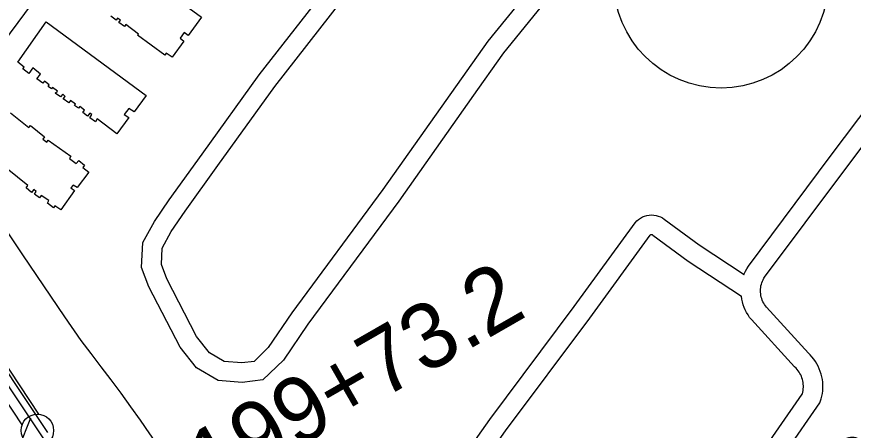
# Model space of a CAD drawing. Extents: x 3598634 to 3636690, y 517270 to 542944.
# Drawn here: x 3631986 to 3633273, y 531840 to 532476 of the extents above; entities that cross this region are included whole.
import ezdxf

# ---------------------------------------------------------------- set-up
doc = ezdxf.new("R2010")
doc.units = 0
for name, color, linetype in [('V-BLDG-OTLN', 7, 'Continuous'), ('V-FLOD-BASE', 7, 'Continuous'), ('V-LEVE-TOET', 7, 'Continuous'), ('V-RIVR-RANG-IDEN', 7, 'Continuous'), ('V-ROAD-CNTR', 7, 'Continuous'), ('V-ROAD-IDEN', 7, 'Continuous'), ('V-RRAP-FSHR', 7, 'Continuous'), ('V-SURV-IDEN', 7, 'Continuous'), ('V-SURV-LINE', 7, 'Continuous')]:
    doc.layers.add(name, color=color, linetype=linetype)

msp = doc.modelspace()

# ---------------------------------------------------------------- linework, layer by layer
at = {"layer": 'V-BLDG-OTLN'}
for points in [[(3632251.7, 532488.8), (3632270.4, 532475.3), (3632250.1, 532447), (3632243.9, 532451.4), (3632237.6, 532442.7), (3632243.5, 532438.4), (3632225.4, 532413.4), (3632216.4, 532420), (3632214.2, 532416.9), (3632172.2, 532447.4), (3632173.5, 532449.2), (3632154.2, 532464), (3632152, 532461), (3632143.6, 532467.1), (3632145.9, 532470.3), (3632141.4, 532473.6), (3632139.2, 532470.6), (3632131.1, 532476.5)], [(3631976.9, 532328.3), (3632005.1, 532305.7), (3632007.5, 532308.6), (3632029.3, 532291.1), (3632026.6, 532287.6), (3632032.8, 532283.2), (3632034.9, 532286.1), (3632069.4, 532261.7), (3632067.4, 532258), (3632078, 532250.2), (3632082, 532254.8), (3632090.5, 532247.7), (3632087.9, 532244.3), (3632097, 532236.7), (3632079.3, 532213.1), (3632073.2, 532217), (3632069.4, 532213), (3632075.3, 532208.7), (3632054.1, 532179.2), (3632045.1, 532185.1), (3632042.7, 532182.1), (3632033.8, 532189.3), (3632035.9, 532193.3), (3632023.7, 532200.9), (3632021.4, 532197.6), (3632013.8, 532202.9), (3632016.3, 532207.2), (3632012.4, 532210.2), (3632009.3, 532205.8), (3632000.8, 532212.6), (3632003.6, 532216.3), (3631926.2, 532278.2)]]:
    msp.add_lwpolyline(points, dxfattribs=at)
msp.add_lwpolyline([(3631988, 532405.9), (3632031.5, 532467.9), (3632185.3, 532354.7), (3632166.9, 532329.6), (3632158.8, 532334.9), (3632151.6, 532325.5), (3632159, 532320.8), (3632140.4, 532295.9), (3632110.1, 532318.7), (3632107.5, 532314.2), (3632098.6, 532320.2), (3632101.9, 532325.5), (3632098.6, 532327.6), (3632095.2, 532323.2), (3632088, 532328.6), (3632090.7, 532332.3), (3632083.2, 532337.8), (3632081.3, 532335.2), (3632075.3, 532339.6), (3632076.7, 532341.5), (3632069.2, 532347), (3632066.6, 532343.5), (3632058, 532349.7), (3632060.7, 532353.2), (3632057.5, 532356.6), (3632053.8, 532352.9), (3632045.7, 532358.4), (3632048.8, 532361.4), (3632041.5, 532367.2), (3632039.7, 532365), (3632034.9, 532368.6), (3632036, 532371.3), (3632028.9, 532377), (3632026.5, 532373.5), (3632017.1, 532380.5), (3632022.8, 532387.7), (3632011.2, 532397), (3632004.7, 532388.7), (3631995.9, 532395.7), (3631997.8, 532398.1)], close=True, dxfattribs=at)
at = {"layer": 'V-FLOD-BASE'}
msp.add_lwpolyline([(3632824.8, 530647.7), (3632686.6, 530851.6), (3632644.4, 530913.1), (3632602.4, 530974.8), (3632560.7, 531036.7), (3632525.4, 531091.5), (3632490.3, 531146.4), (3632455.5, 531201.4), (3632441.4, 531224.5), (3632427.2, 531247.5), (3632412.9, 531270.3), (3632398.3, 531293.1), (3632383.5, 531315.7), (3632368.6, 531338.2), (3632353.5, 531360.6), (3632334, 531387), (3632314.6, 531413.6), (3632295.5, 531440.2), (3632276.5, 531467), (3632257.7, 531493.9), (3632239.1, 531521), (3632220.6, 531548.1), (3632088.1, 531737.6), (3631911.2, 532001.4)], dxfattribs=at)
at = {"layer": 'V-LEVE-TOET'}
for points in [[(3631931.4, 532205.2), (3631963.3, 532157.4), (3631995.3, 532109.7), (3632027.4, 532062), (3632059.7, 532014.5), (3632084.7, 531978.3)], [(3632084.7, 531978.3), (3632100.4, 531958.2), (3632115.9, 531938), (3632131.3, 531917.6), (3632146.4, 531897.1), (3632161.4, 531876.5), (3632176.2, 531855.7), (3632190.8, 531834.8), (3632205.3, 531813.7), (3632219.5, 531792.6), (3632233.6, 531771.3), (3632247.5, 531749.9), (3632261.2, 531728.3), (3632285.5, 531693.9), (3632309.6, 531659.2), (3632333.6, 531624.5), (3632357.4, 531589.6), (3632381, 531554.6), (3632404.4, 531519.5), (3632427.6, 531484.2)]]:
    msp.add_lwpolyline(points, dxfattribs=at)
at = {"layer": 'V-ROAD-CNTR'}
for points in [[(3631896, 532343.3), (3631976.9, 532451.2), (3632100.4, 532618), (3632249.9, 532828.7), (3632331.8, 532919.2), (3632340, 532950.7), (3632340.3, 533004.1), (3632338.4, 533070)], [(3632750, 532695.9), (3632793.6, 532661.7), (3632834, 532631.5), (3632851.5, 532609.6), (3632851.6, 532570.4), (3632837.6, 532546.7), (3632735, 532420.1), (3632686.5, 532351.5)], [(3632689, 532355.1), (3632574, 532192.5), (3632434, 532003.6), (3632396.5, 531948.1), (3632365.1, 531917.7), (3632333.2, 531913.5), (3632296.1, 531916.6), (3632262.8, 531936.4), (3632237.8, 531968.2), (3632189.5, 532060.9), (3632178.5, 532090.5), (3632180.4, 532128.6), (3632198.2, 532161.2), (3632220.6, 532194.2), (3632271.4, 532264.7), (3632359.5, 532386.7), (3632461, 532516.5), (3632528.6, 532619.4)], [(3632812.9, 532563.9), (3632711.1, 532438.2), (3632549.7, 532210.1), (3632409.5, 532020.9), (3632373.4, 531967.5), (3632351.4, 531946.1), (3632332.5, 531943.7), (3632305.5, 531945.9), (3632282.9, 531959.3), (3632263.1, 531984.5), (3632217, 532073.1), (3632208.8, 532095.2), (3632210, 532120.2), (3632223.8, 532145.5), (3632245.2, 532177), (3632295.7, 532247.1), (3632383.5, 532368.7), (3632485.4, 532499)], [(3633105, 532078.9), (3633105.7, 532080.7), (3633107.5, 532084.7), (3633109.5, 532088.6), (3633111.9, 532092.6), (3633238, 532260.8), (3633371.8, 532438.4), (3633396.9, 532471.5)], [(3633066.4, 531658.3), (3633222.1, 531882.5), (3633223.9, 531888.4), (3633225, 531892.6), (3633225.8, 531896.8), (3633226.3, 531901.1), (3633226.6, 531905.4), (3633226.6, 531909.7), (3633226.3, 531914), (3633225.8, 531918.3), (3633225, 531922.5), (3633223.9, 531926.7), (3633222.6, 531930.8), (3633221, 531934.8), (3633219.2, 531938.7), (3633217.2, 531942.5), (3633215, 531946.2), (3633212.5, 531949.7), (3633209.8, 531953.1), (3633206.9, 531956.3), (3633204.4, 531958.7), (3633139.6, 532029.6), (3633138.1, 532031.5), (3633136.7, 532033.6), (3633135.5, 532035.7), (3633134.3, 532037.9), (3633133.3, 532040.2), (3633132.5, 532042.6), (3633131.8, 532045), (3633131.3, 532047.4), (3633130.9, 532049.9), (3633130.7, 532052.3), (3633130.6, 532054.8), (3633130.7, 532057.3), (3633130.9, 532059.8), (3633131.3, 532062.2), (3633131.9, 532064.7), (3633132.6, 532067), (3633133.5, 532069.4), (3633134.5, 532071.7), (3633135.6, 532073.9), (3633136.8, 532075.8), (3633262, 532242.8), (3633395.8, 532420.4)], [(3632445.8, 531500.3), (3632576.9, 531662.1), (3632714.3, 531857), (3632844, 532030.4), (3632937.6, 532159.3), (3632940.1, 532162), (3632942.9, 532164.4), (3632945.8, 532166.4), (3632948.9, 532168.1), (3632952.2, 532169.4), (3632955.7, 532170.4), (3632959.2, 532171), (3632962.8, 532171.2), (3632966.4, 532171), (3632969.9, 532170.4), (3632973.3, 532169.5), (3632976.6, 532168.1), (3632979.8, 532166.5), (3632982.3, 532164.8), (3633036.4, 532125), (3633105.3, 532079.6)], [(3632469.1, 531481.4), (3632600.8, 531644), (3632738.5, 531839.4), (3632868.2, 532012.6), (3632960.8, 532140.2), (3632961, 532140.4), (3632961.2, 532140.6), (3632961.4, 532140.7), (3632961.7, 532140.9), (3632962, 532141), (3632962.3, 532141.1), (3632962.6, 532141.1), (3632962.9, 532141.1), (3632963.2, 532141.1), (3632963.5, 532141.1), (3632963.7, 532141), (3632964, 532140.9), (3632964.3, 532140.7), (3632965, 532140.3), (3633019.3, 532100.4), (3633101.1, 532046.5)], [(3633041.9, 531675.7), (3633194.9, 531895.9), (3633195.1, 531896.5), (3633195.7, 531898.9), (3633196.1, 531901.4), (3633196.4, 531903.8), (3633196.6, 531906.3), (3633196.6, 531908.7), (3633196.4, 531911.2), (3633196.1, 531913.7), (3633195.6, 531916.1), (3633195, 531918.5), (3633194.3, 531920.9), (3633193.4, 531923.2), (3633192.4, 531925.4), (3633191.2, 531927.6), (3633189.9, 531929.7), (3633188.5, 531931.7), (3633186.9, 531933.6), (3633185.3, 531935.5), (3633182.9, 531937.8), (3633116.7, 532010.3), (3633113.9, 532013.8), (3633111.4, 532017.5), (3633109.2, 532021.2), (3633107.2, 532025.2), (3633105.4, 532029.2), (3633103.9, 532033.3), (3633102.7, 532037.5), (3633101.8, 532041.8), (3633101.1, 532046.2), (3633101.1, 532046.6)], [(3631939.3, 531978), (3631986.3, 531907.4), (3632033.5, 531837)]]:
    msp.add_lwpolyline(points, dxfattribs=at)
at = {"layer": 'V-ROAD-IDEN'}
msp.add_circle((3633069.9, 532531.1), 165, dxfattribs=at)
at = {"layer": 'V-RRAP-FSHR'}
msp.add_line((3631990.1, 531814.1), (3632008, 531859.5), dxfattribs=at)
at = {"layer": 'V-SURV-LINE'}
for points in [[(3631641.7, 532437.2), (3632019.6, 531865)], [(3631994.6, 531848.5), (3631616.7, 532420.7)]]:
    msp.add_lwpolyline(points, dxfattribs=at)
msp.add_circle((3632018.1, 531840.1), 25, dxfattribs=at)

# ---------------------------------------------------------------- texts
at = {"layer": 'V-RIVR-RANG-IDEN'}
msp.add_text('R-111.5', height=83, rotation=28.3828, dxfattribs=at).set_placement((3633256.1, 531731.5))
at = {"layer": 'V-SURV-IDEN'}
msp.add_text('199+73.2', height=100, rotation=29.8432, dxfattribs=at).set_placement((3632287, 531737.6))

doc.saveas('drawing.dxf')
